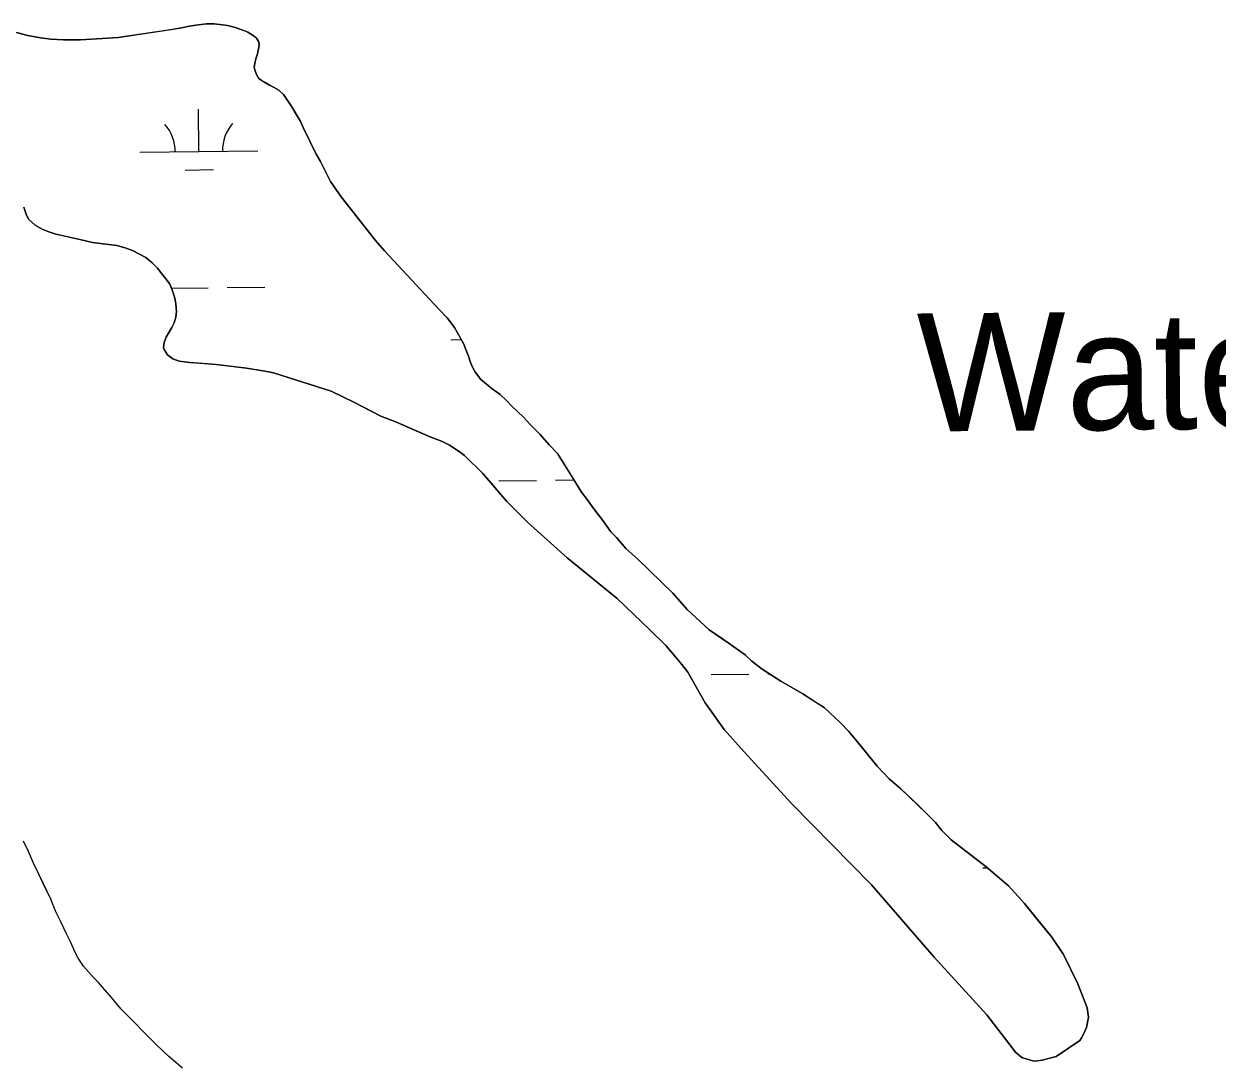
# Model space of a CAD drawing. Extents: x 3684037 to 3722149, y 433263 to 459021.
# Drawn here: x 3713459 to 3714469, y 446956 to 447840 of the extents above; entities that cross this region are included whole.
import ezdxf

# ---------------------------------------------------------------- set-up
doc = ezdxf.new("R2010")
doc.units = 0
for name, color, linetype in [('V-RIVR-IDEN', 7, 'Continuous'), ('V-TOPO-SHOR', 7, 'Continuous'), ('V-WETL-SWMP', 7, 'Continuous')]:
    doc.layers.add(name, color=color, linetype=linetype)

msp = doc.modelspace()

# ---------------------------------------------------------------- linework, layer by layer
at = {"layer": 'V-TOPO-SHOR'}
for points in [[(3713657.2, 447817.7), (3713657.7, 447820.3), (3713658, 447823.4), (3713657.4, 447825.3), (3713655.7, 447828.1), (3713653.1, 447830.6), (3713648.5, 447833.4), (3713644.4, 447835.1), (3713637, 447837.4), (3713631.3, 447838.8), (3713627, 447839.5), (3713620.1, 447840.3), (3713613.4, 447840.3), (3713604.4, 447839.2), (3713599.2, 447838.3), (3713590.9, 447836.6), (3713581.1, 447835.1), (3713538.6, 447828.7), (3713506.9, 447826.7), (3713492.5, 447826.8), (3713481.8, 447827.5), (3713473, 447828.5), (3713462.1, 447830.4), (3713452.5, 447833)], [(3714176.4, 447110.9), (3714229.7, 447049.5), (3714274.1, 447000.6), (3714298.5, 446969.2), (3714303.8, 446964.5), (3714310.1, 446962.5), (3714314.4, 446961.6), (3714316.9, 446961.7), (3714321.1, 446962.3), (3714327.5, 446963.9), (3714332.9, 446965.4), (3714353, 446979.1), (3714354.5, 446981.4), (3714357.3, 446987), (3714358.6, 446989.9), (3714360.3, 446998.7), (3714359, 447006.7), (3714351.2, 447027.1), (3714339, 447051.9), (3714329.1, 447066.5), (3714317.4, 447081), (3714306.2, 447095), (3714292.5, 447110.1), (3714273.6, 447126.2), (3714243.9, 447149), (3714236.1, 447157), (3714230.6, 447163.6), (3714223.2, 447171.3), (3714216.5, 447177.7), (3714201.5, 447192.2), (3714191.4, 447200.8), (3714181.2, 447211.3), (3714164.4, 447232.4), (3714157, 447241), (3714150.4, 447248.1), (3714136.6, 447261), (3714130, 447265.2), (3714118.5, 447272.8), (3714099.7, 447283.3), (3714084, 447293.7), (3714075.2, 447300.3), (3714069.5, 447305.7), (3714055.3, 447315.9), (3714047.6, 447321.2), (3714039.2, 447326.8), (3714020.4, 447344.1), (3714008.4, 447358), (3713979.1, 447386.4), (3713968.5, 447395.9), (3713960.7, 447405.1), (3713955.9, 447410), (3713949, 447419.5), (3713941.4, 447429.4), (3713935.8, 447437.4), (3713931.1, 447443.6), (3713923.1, 447456.5), (3713910.8, 447476.3), (3713903.7, 447483.7), (3713896.1, 447492.4), (3713887.9, 447500.7), (3713881.5, 447507.3), (3713872.4, 447516), (3713867.4, 447521.1), (3713862.1, 447526.3), (3713855.5, 447531.2), (3713850.6, 447535.2), (3713845.4, 447539.4), (3713840.8, 447545.7), (3713838.4, 447550), (3713836.8, 447554.2), (3713835.3, 447558.8), (3713833.6, 447562.9), (3713831, 447569.5), (3713823.6, 447583.2), (3713817.2, 447591.3), (3713810, 447598.8), (3713764.2, 447648.1), (3713756.7, 447656.7), (3713727.5, 447693.7), (3713718.5, 447706.7), (3713714.7, 447714.2), (3713710, 447723.8), (3713706.2, 447730.6), (3713695.7, 447752), (3713692.8, 447758.1), (3713688.9, 447764.7), (3713685.8, 447770), (3713678.7, 447780.5), (3713674.8, 447784.1), (3713670.3, 447786.8), (3713666.8, 447788.3), (3713663.6, 447790.3), (3713659.9, 447792.7), (3713657.6, 447794.4), (3713655.8, 447797.3), (3713654.4, 447801.3), (3713654, 447803.5), (3713654.5, 447806.7), (3713655.4, 447810.8), (3713656.7, 447814.8), (3713657.2, 447817.7)], [(3713458.8, 447684.9), (3713460.7, 447679), (3713462.9, 447674.8), (3713468.5, 447669.7), (3713474.8, 447666.1), (3713480.1, 447664), (3713486, 447662.2), (3713491.6, 447661), (3713498.7, 447659.3), (3713506.3, 447657.5), (3713517.1, 447655.1), (3713537.7, 447652.6), (3713544.7, 447650.6), (3713550.8, 447648.4), (3713562, 447642.3), (3713567.6, 447637.8), (3713572.1, 447633.3), (3713575.7, 447628.6), (3713579.4, 447624), (3713582.4, 447619.7), (3713584.7, 447614.1), (3713586.6, 447608), (3713587.6, 447603.2), (3713588, 447596.5), (3713587.5, 447591.8), (3713586.1, 447587), (3713584.1, 447583), (3713581.4, 447578.4), (3713579.4, 447574.8), (3713577.7, 447570.4), (3713577.2, 447566.2), (3713577.8, 447564.3), (3713580.4, 447559.8), (3713584.9, 447556.5), (3713590.3, 447554.5), (3713599.3, 447553.4), (3713611.8, 447552.5), (3713621.6, 447551.8), (3713636, 447550), (3713647.4, 447548.5), (3713656.1, 447547.1), (3713662.9, 447546), (3713670.2, 447544.6), (3713719.1, 447529.1), (3713738.9, 447519.5), (3713752.3, 447512.5), (3713761.1, 447508), (3713774.4, 447502.8), (3713783.9, 447498.7), (3713793, 447494.8), (3713803.4, 447490.2), (3713812.4, 447486.9), (3713819.2, 447483.3), (3713827.5, 447478.1), (3713832, 447474.6), (3713847.6, 447459.3), (3713867.9, 447435.6), (3713885.4, 447418.2), (3713918.8, 447387.8), (3713961.3, 447353.4), (3713989, 447326.9), (3714002.3, 447313.6), (3714010.3, 447304.4), (3714016, 447297.6), (3714020.9, 447291), (3714035.6, 447265.2), (3714051.7, 447242.6), (3714068.5, 447223.9), (3714109, 447179.5), (3714176.4, 447110.9)], [(3713481.7, 447098.6), (3713476.7, 447109), (3713471.6, 447119.9), (3713467.1, 447129.2), (3713462.9, 447139.1), (3713458.7, 447147.8)], [(3713593.2, 446955.5), (3713581.7, 446965.4), (3713571.5, 446974.9), (3713541.2, 447005.5), (3713533.4, 447015), (3713527.2, 447022.1), (3713522.1, 447028.1), (3713517.9, 447032.4), (3713509.4, 447042.1), (3713504.8, 447048.7), (3713502.2, 447053.5), (3713498.6, 447061.9), (3713494.9, 447069.4), (3713490.4, 447079.1), (3713485.8, 447088.1), (3713481.7, 447098.6)]]:
    msp.add_lwpolyline(points, dxfattribs=at)
at = {"layer": 'V-WETL-SWMP'}
for p, q in [((3713607.1, 447732.1), (3713606.7, 447768.1)), ((3713557.1, 447731.5), (3713657.1, 447732.7)), ((3713595.3, 447716.5), (3713619.3, 447716.8)), ((3713583.8, 447616.4), (3713615, 447616.8)), ((3713631, 447617), (3713663, 447617.3)), ((3713820.4, 447572.7), (3713829.2, 447572.8)), ((3713861, 447453.1), (3713893, 447453.5)), ((3713909, 447453.7), (3713924.8, 447453.9)), ((3714040.8, 447289), (3714072.8, 447289.4)), ((3714088.8, 447289.6), (3714090.2, 447289.6)), ((3714270.7, 447125.2), (3714274.7, 447125.2))]:
    msp.add_line(p, q, dxfattribs=at)
for points in [[(3713452.5, 447833), (3713462.1, 447830.4), (3713473, 447828.5), (3713481.8, 447827.5), (3713492.5, 447826.8), (3713506.9, 447826.7), (3713538.6, 447828.7), (3713590.9, 447836.6), (3713599.2, 447838.3), (3713604.4, 447839.2), (3713613.4, 447840.3), (3713620.1, 447840.3), (3713627, 447839.5), (3713631.3, 447838.8), (3713637, 447837.4), (3713644.4, 447835.1), (3713648.5, 447833.4), (3713653.1, 447830.6), (3713655.7, 447828.1), (3713657.4, 447825.3), (3713658, 447823.4), (3713657.7, 447820.3), (3713657.2, 447817.7), (3713656.7, 447814.8), (3713655.4, 447810.8), (3713654.5, 447806.7), (3713654, 447803.5), (3713654.4, 447801.3), (3713655.8, 447797.3), (3713657.6, 447794.4), (3713659.9, 447792.7), (3713666.8, 447788.3), (3713670.3, 447786.8), (3713674.8, 447784.1), (3713678.7, 447780.5), (3713685.8, 447770), (3713692.8, 447758.1), (3713695.7, 447752), (3713706.2, 447730.6), (3713710, 447723.8), (3713718.5, 447706.7), (3713727.5, 447693.7), (3713756.7, 447656.7), (3713764.2, 447648.1), (3713810, 447598.8), (3713817.2, 447591.3), (3713823.6, 447583.2), (3713831, 447569.5), (3713833.6, 447562.9), (3713835.3, 447558.8), (3713836.8, 447554.2), (3713838.4, 447550), (3713840.8, 447545.7), (3713845.4, 447539.4), (3713855.5, 447531.2), (3713862.1, 447526.3), (3713867.4, 447521.1), (3713872.4, 447516), (3713881.5, 447507.3), (3713887.9, 447500.7), (3713896.1, 447492.4), (3713903.7, 447483.7), (3713910.8, 447476.3), (3713931.1, 447443.6), (3713935.8, 447437.4), (3713941.4, 447429.4), (3713949, 447419.5), (3713955.9, 447410), (3713960.7, 447405.1), (3713968.5, 447395.9)], [(3714176.4, 447110.9), (3714109, 447179.5), (3714068.5, 447223.9), (3714051.7, 447242.6), (3714035.6, 447265.2), (3714020.9, 447291), (3714016, 447297.6), (3714010.3, 447304.4), (3714002.3, 447313.6), (3713989, 447326.9), (3713961.3, 447353.4), (3713918.8, 447387.8), (3713885.4, 447418.2), (3713867.9, 447435.6), (3713847.6, 447459.3), (3713832, 447474.6), (3713827.5, 447478.1), (3713819.2, 447483.3), (3713812.4, 447486.9), (3713803.4, 447490.2), (3713774.4, 447502.8), (3713761.1, 447508), (3713738.9, 447519.5), (3713719.1, 447529.1), (3713670.2, 447544.6), (3713662.9, 447546), (3713647.4, 447548.5), (3713621.6, 447551.8), (3713599.3, 447553.4), (3713590.3, 447554.5), (3713584.9, 447556.5), (3713580.4, 447559.8), (3713577.8, 447564.3), (3713577.2, 447566.2), (3713577.7, 447570.4), (3713579.4, 447574.8), (3713584.1, 447583), (3713586.1, 447587), (3713587.5, 447591.8), (3713588, 447596.5), (3713587.6, 447603.2), (3713586.6, 447608), (3713584.7, 447614.1), (3713582.4, 447619.7), (3713579.4, 447624), (3713575.7, 447628.6), (3713572.1, 447633.3), (3713567.6, 447637.8), (3713562, 447642.3), (3713550.8, 447648.4), (3713544.7, 447650.6), (3713537.7, 447652.6), (3713517.1, 447655.1), (3713506.3, 447657.5), (3713498.7, 447659.3), (3713486, 447662.2), (3713480.1, 447664), (3713474.8, 447666.1), (3713468.5, 447669.7), (3713462.9, 447674.8), (3713460.7, 447679), (3713458.8, 447684.9)], [(3713968.5, 447395.9), (3713979.1, 447386.4), (3714008.4, 447358), (3714020.4, 447344.1), (3714039.2, 447326.8), (3714055.3, 447315.9), (3714069.5, 447305.7), (3714075.2, 447300.3), (3714084, 447293.7), (3714099.7, 447283.3), (3714118.5, 447272.8), (3714136.6, 447261), (3714150.4, 447248.1), (3714157, 447241), (3714164.4, 447232.4), (3714181.2, 447211.3), (3714191.4, 447200.8), (3714201.5, 447192.2), (3714223.2, 447171.3), (3714230.6, 447163.6), (3714236.1, 447157), (3714243.9, 447149), (3714273.6, 447126.2), (3714292.5, 447110.1), (3714306.2, 447095), (3714329.1, 447066.5), (3714339, 447051.9), (3714351.2, 447027.1), (3714359, 447006.7), (3714360.3, 446998.7), (3714358.6, 446989.9), (3714357.3, 446987), (3714354.5, 446981.4), (3714353, 446979.1), (3714332.9, 446965.4), (3714327.5, 446963.9), (3714321.1, 446962.3), (3714316.9, 446961.7), (3714314.4, 446961.6), (3714310.1, 446962.5), (3714303.8, 446964.5), (3714298.5, 446969.2), (3714274.1, 447000.6), (3714229.7, 447049.5), (3714176.4, 447110.9)], [(3713593.2, 446955.5), (3713581.7, 446965.4), (3713571.5, 446974.9), (3713541.2, 447005.5), (3713533.4, 447015), (3713527.2, 447022.1), (3713522.1, 447028.1), (3713517.9, 447032.4), (3713509.4, 447042.1), (3713504.8, 447048.7), (3713502.2, 447053.5), (3713498.6, 447061.9), (3713494.9, 447069.4), (3713490.4, 447079.1), (3713485.8, 447088.1), (3713481.7, 447098.6), (3713471.6, 447119.9), (3713467.1, 447129.2), (3713462.9, 447139.1), (3713458.7, 447147.8)]]:
    msp.add_lwpolyline(points, dxfattribs=at)
for centre, start, end in [((3713551.9, 447731.9), 359.8949, 41.4385), ((3713662.3, 447733.2), 139.8949, 181.4385)]:
    msp.add_arc(centre, 35.2, start, end, dxfattribs=at)

# ---------------------------------------------------------------- texts
at = {"layer": 'V-RIVR-IDEN'}
msp.add_text('Water', height=100, rotation=0.5305, dxfattribs=at).set_placement((3714215.5, 447494.9))

doc.saveas('drawing.dxf')
